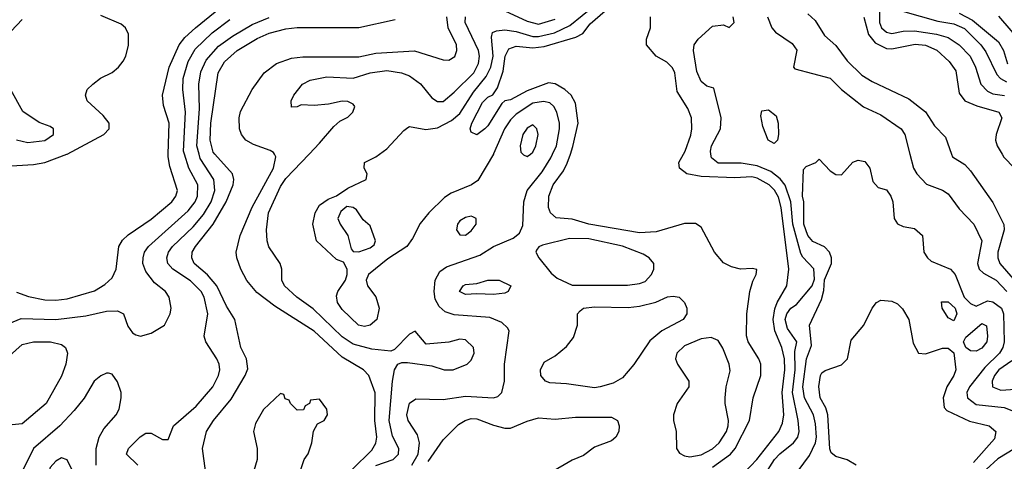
# Model space of a CAD drawing. Header units: inches. Extents: x 1793402 to 1900366, y 320852 to 470679.
# Tile 355 of 604: x 1840221 to 1843730, y 438904 to 440480. Entities that reach past the tile are written whole.
import ezdxf

# ---------------------------------------------------------------- set-up
doc = ezdxf.new("R2010")
doc.units = ezdxf.units.IN
doc.header["$MEASUREMENT"] = 0
doc.layers.add('B8443', color=7, linetype='Continuous')
doc.layers.add('B8444', color=7, linetype='Continuous')

msp = doc.modelspace()

# ---------------------------------------------------------------- linework, layer by layer
at = {"layer": 'B8443', "color": 4}
for points, elevation in [([(1840083.8, 440000), (1840130, 439964.7), (1840150, 439956), (1840270, 439963.1), (1840310, 439970.4), (1840389.1, 440000)], 404), ([(1840184, 439396), (1840226.3, 439413.7), (1840350, 439410.3), (1840456.9, 439423.1), (1840530, 439439.1), (1840570, 439441), (1840591.3, 439430), (1840606.4, 439386.4), (1840622.8, 439362.8), (1840635.3, 439355.3), (1840651, 439351), (1840690, 439360.7), (1840737.2, 439390), (1840757.2, 439430), (1840761.2, 439450), (1840753.2, 439490), (1840741.2, 439510), (1840701, 439541), (1840670, 439581.2), (1840659.6, 439610), (1840660.7, 439630), (1840665.6, 439650), (1840679.5, 439670), (1840822, 439798), (1840846.3, 439830), (1840854.3, 439850), (1840855.8, 439890), (1840823.5, 439950), (1840807.9, 440000)], 392), ([(1840210, 439507.7), (1840252.2, 439492.2), (1840310, 439480.3), (1840350, 439478.7), (1840390, 439483.1), (1840488.1, 439511.9), (1840524.9, 439535.1), (1840550, 439558.8), (1840564.5, 439590), (1840574.5, 439670), (1840587.5, 439692.5), (1840607.8, 439712.2), (1840690, 439767.7), (1840762.7, 439830), (1840778, 439850), (1840783.7, 439870), (1840755.8, 439955.8), (1840749.6, 439990), (1840750, 440000)], 396), ([(1840642, 438890), (1840602, 438930), (1840608.7, 438950), (1840650, 438991.3), (1840670, 439004.7), (1840690, 439004.7), (1840730, 438982), (1840750, 438982), (1840769.2, 439030.8), (1840850, 439100.7), (1840909.5, 439170), (1840929.6, 439210), (1840934, 439230), (1840932, 439250), (1840923.7, 439270), (1840884, 439330), (1840879, 439350), (1840892, 439430), (1840878.7, 439490), (1840867.3, 439510), (1840830, 439547.6), (1840766.6, 439590), (1840749.5, 439610), (1840745.6, 439630), (1840751.6, 439650), (1840765.1, 439670), (1840839.2, 439740.8), (1840875.8, 439784.2), (1840903.1, 439830), (1840916.9, 439870), (1840913, 439910), (1840864.5, 439984.5), (1840860.3, 440000)], 388), ([(1840882.7, 438870), (1840872, 438950), (1840887, 439010), (1840912.3, 439050), (1840974.9, 439125.1), (1841025.2, 439210), (1841033.6, 439233.6), (1841029.3, 439270), (1841009.4, 439310), (1840987.3, 439410), (1840957.6, 439457.6), (1840923.5, 439530), (1840889.8, 439569.8), (1840842.9, 439610), (1840834, 439630), (1840836.2, 439650), (1840847.3, 439670), (1840911.1, 439750), (1840956.4, 439830), (1840982, 439890), (1840984.2, 439910), (1840979.6, 439930), (1840916.3, 440000)], 384), ([(1841405.6, 438874.4), (1841476.5, 438943.5), (1841490.9, 438969.1), (1841494, 438990), (1841487.3, 439050), (1841488.3, 439148.3), (1841465.1, 439210), (1841446, 439230), (1841370, 439275.1), (1841270, 439367.8), (1841130, 439457.6), (1841066.1, 439506.1), (1841030, 439549.3), (1841009.6, 439590), (1840994.5, 439630), (1840992, 439650), (1841006.3, 439710), (1841050, 439810.6), (1841125.1, 439950), (1841134.5, 439990), (1841128.6, 440000)], 376), ([(1841490, 438889.1), (1841552.7, 438910), (1841571.1, 438928.9), (1841571.8, 438950), (1841550, 438994), (1841537.7, 439050), (1841549.7, 439190.3), (1841557.2, 439230), (1841569, 439251), (1841583.1, 439256.9), (1841603.1, 439256.9), (1841690, 439244), (1841734, 439230), (1841766, 439230), (1841815.3, 439250), (1841830, 439264.7), (1841841.2, 439290), (1841839, 439310), (1841810, 439337.2), (1841790, 439339.3), (1841750, 439329.2), (1841670, 439322), (1841630, 439368), (1841610, 439358), (1841556.9, 439303.1), (1841543.6, 439296.4), (1841475.5, 439304.5), (1841410, 439322), (1841370, 439347.8), (1841267.5, 439447.5), (1841209.3, 439490), (1841165.2, 439530), (1841155.3, 439550), (1841155.3, 439590), (1841149, 439610), (1841109.4, 439669.4), (1841102.7, 439690), (1841100.9, 439730), (1841107.3, 439790), (1841150, 439884), (1841170, 439913), (1841253, 440000)], 372), ([(1841909.3, 440000), (1841853.8, 439906.2), (1841831, 439890), (1841759.3, 439860.7), (1841735.3, 439844.7), (1841678.8, 439790), (1841648.1, 439751.9), (1841621.4, 439698.6), (1841601, 439670), (1841533.2, 439626.8), (1841464.7, 439570), (1841456, 439550), (1841461, 439530), (1841490, 439491.3), (1841502, 439450), (1841494, 439410), (1841470.4, 439389.6), (1841450, 439385.1), (1841429, 439390), (1841370, 439445.2), (1841354, 439470), (1841350, 439494), (1841355.3, 439510), (1841382, 439550), (1841388.7, 439570), (1841388.7, 439590), (1841374.6, 439614.6), (1841350, 439624), (1841279, 439690), (1841265.2, 439750), (1841274, 439790), (1841290, 439818), (1841320.2, 439839.8), (1841350, 439851.3), (1841390, 439878), (1841455.3, 439910), (1841459, 439930), (1841449.2, 439950), (1841449.4, 439970.6), (1841490, 439990.7), (1841503.3, 440000)], 368), ([(1841618.3, 438890), (1841641.1, 438930), (1841646, 438970), (1841638.9, 438998.9), (1841605.1, 439050), (1841600.7, 439070), (1841610, 439110.8), (1841633.2, 439126.8), (1841730, 439124.9), (1841810, 439136.4), (1841910, 439130.8), (1841925.2, 439134.8), (1841939, 439150), (1841949.3, 439190), (1841949.4, 439250), (1841965.2, 439370), (1841960.2, 439380.2), (1841939.7, 439399.7), (1841897.1, 439417.1), (1841770, 439426), (1841737.1, 439437.1), (1841716, 439456), (1841702, 439482), (1841698, 439510), (1841701.6, 439550), (1841718.7, 439581.3), (1841742, 439598), (1841860.8, 439639.2), (1841910, 439670.5), (1841980.2, 439699.8), (1842002, 439718), (1842014.8, 439745.2), (1842017.6, 439830), (1842029.6, 439870), (1842083, 439937), (1842113.6, 439986.4), (1842119.9, 440000)], 368), ([(1842014.1, 440000), (1842016.9, 439996.9), (1842030, 439991.3), (1842041.2, 440000)], 372), ([(1842690, 438883.6), (1842754.3, 438930), (1842771, 438950), (1842822.4, 439050), (1842835.6, 439130), (1842862, 439210), (1842862.4, 439250), (1842855.6, 439270), (1842817, 439330), (1842811.6, 439351.6), (1842812.6, 439430), (1842823.5, 439510), (1842833.5, 439546.5), (1842846, 439570), (1842848.4, 439588.4), (1842832.1, 439592.1), (1842790, 439589.6), (1842757.7, 439597.7), (1842730, 439612), (1842697.6, 439650), (1842650, 439739), (1842630, 439752.7), (1842590, 439752), (1842490, 439722.4), (1842430, 439718.9), (1842249.8, 439749.8), (1842190, 439767.6), (1842132.5, 439772.5), (1842113.2, 439790), (1842105.2, 439810), (1842107.3, 439850), (1842122.9, 439890), (1842159.4, 439940.6), (1842172.7, 439967.3), (1842183.7, 440000)], 364), ([(1842780.5, 438839.5), (1842848.3, 438910), (1842926.3, 439010), (1842940.3, 439039.7), (1842944.2, 439070), (1842938.4, 439150), (1842948.1, 439230), (1842947.3, 439270), (1842937.4, 439310), (1842912.8, 439370), (1842906.8, 439410), (1842912.5, 439447.5), (1842920.9, 439470), (1842954.7, 439530), (1842962.3, 439590), (1842935.3, 439810), (1842925.8, 439845.8), (1842911.2, 439871.2), (1842892.8, 439890), (1842850, 439914), (1842830, 439918.7), (1842770, 439915.3), (1842650, 439920.4), (1842599, 439930), (1842572.3, 439950), (1842569.7, 439970.3), (1842586.6, 440000)], 356), ([(1842871.6, 438848.4), (1842911.8, 438910), (1842930, 438930.4), (1842979.3, 438970), (1842994, 438990), (1842998.7, 439010), (1842995.8, 439050), (1842975.3, 439150), (1842984.4, 439230), (1842984.2, 439295.8), (1842991.2, 439330), (1842957.6, 439377.6), (1842948.7, 439410), (1842955.1, 439430), (1842969.6, 439450), (1842990, 439463.8), (1843046, 439530), (1843054.4, 439554.4), (1843050.9, 439590.9), (1843012.4, 439632.4), (1843005.6, 439645.6), (1842977.1, 439750), (1842969.7, 439830.3), (1842949, 439889), (1842931.8, 439911.8), (1842897.7, 439937.7), (1842850, 439958), (1842792.1, 439967.9), (1842710, 439968.2), (1842686.3, 439986.3), (1842684.3, 440000)], 352), ([(1842995.1, 438870), (1843035.5, 438924.5), (1843056.9, 438970), (1843060.4, 438990), (1843057.2, 439037.2), (1843049.7, 439070), (1843018, 439130), (1843012.8, 439170), (1843025.3, 439270), (1843042.7, 439317.3), (1843036, 439390), (1843078.4, 439481.6), (1843087.1, 439512.9), (1843090, 439551), (1843114.3, 439610), (1843114.3, 439630), (1843107.3, 439650), (1843089.7, 439669.7), (1843047.9, 439687.9), (1843029.8, 439709.8), (1843015.6, 439750), (1843015.8, 439830), (1843011.6, 439850), (1843014.6, 439945.4), (1843024.7, 439955.3), (1843058, 439970), (1843070, 439982), (1843110, 439940.7), (1843130, 439927.3), (1843150, 439926), (1843190, 439971.3), (1843210, 439978), (1843233.7, 439973.7), (1843251, 439950), (1843262, 439902), (1843281, 439881), (1843310, 439872), (1843326, 439850), (1843333.4, 439830), (1843337.3, 439770), (1843350, 439751), (1843370, 439742), (1843410, 439734.8), (1843439.1, 439710), (1843443.1, 439650), (1843456.4, 439630), (1843470, 439617.6), (1843539.1, 439590), (1843554.9, 439570), (1843587, 439490), (1843610, 439466.4), (1843630, 439458), (1843670, 439476.3), (1843690, 439472.7), (1843720.3, 439450), (1843727.4, 439430), (1843730.3, 439330), (1843724.9, 439310), (1843713.1, 439290), (1843661, 439239), (1843606, 439170), (1843597.1, 439150), (1843599.1, 439130), (1843630, 439106.7), (1843730, 439095.8), (1843763.1, 439083.1)], 348), ([(1843393.8, 440000), (1843406.8, 439950), (1843418.8, 439930), (1843452.8, 439892.8), (1843510, 439871), (1843530, 439858), (1843570, 439804.7), (1843622, 439750), (1843650.4, 439690.4), (1843634.4, 439610), (1843640.5, 439590), (1843655.8, 439575.8), (1843701.6, 439550), (1843739.5, 439510)], 352), ([(1843542.4, 440000), (1843546, 439990), (1843590, 439962.8), (1843610, 439940.7), (1843690, 439826.8), (1843728.5, 439748.5), (1843730.3, 439730), (1843707.4, 439650), (1843707, 439630), (1843714, 439610), (1843832.7, 439472.7)], 356), ([(1843722.7, 440000), (1843729.2, 439989.2), (1843766.4, 439950)], 364), ([(1843202.7, 438890), (1843170, 438909.6), (1843130, 438920.7), (1843113.6, 438933.6), (1843108.4, 438948.4), (1843100.9, 439070), (1843094.8, 439094.8), (1843074.3, 439130), (1843069.7, 439170.3), (1843075.1, 439210), (1843080.5, 439219.5), (1843091.5, 439228.5), (1843150, 439248.7), (1843171, 439269), (1843184.2, 439335.8), (1843229.2, 439390), (1843259, 439450), (1843275.3, 439470), (1843290, 439478.8), (1843330, 439474.8), (1843350, 439466), (1843367.9, 439447.9), (1843390.4, 439410.4), (1843405.5, 439325.5), (1843424.7, 439290), (1843450, 439287.7), (1843510, 439308), (1843530, 439307.3), (1843550.7, 439290.7), (1843557.1, 439230), (1843550.4, 439210), (1843525.3, 439170), (1843512.4, 439130), (1843516.3, 439096.3), (1843525.2, 439085.2), (1843606.8, 439046.8), (1843676, 439030), (1843700.7, 439010), (1843695.8, 438984.2), (1843620.2, 438899.8)], 344), ([(1843757.6, 439262.4), (1843710.4, 439230), (1843695.3, 439210), (1843686.7, 439190), (1843687.7, 439170), (1843718.3, 439158.3), (1843770, 439161.3)], 352), ([(1840494, 438890), (1840494, 438950), (1840503.7, 438990), (1840520.5, 439019.5), (1840565.2, 439070), (1840576, 439090), (1840582.7, 439130), (1840582.7, 439150), (1840570, 439188), (1840550, 439215.3), (1840538, 439218), (1840530, 439219), (1840510, 439209), (1840486, 439190), (1840450.4, 439129.6), (1840415.3, 439084.7), (1840364, 439030), (1840270.3, 438949.7), (1840230.5, 438870)], 392), ([(1841208, 438830), (1841235.3, 438910), (1841248.9, 438931.1), (1841262, 438970), (1841268.4, 439011.6), (1841282, 439038), (1841306, 439050), (1841318, 439070), (1841315.3, 439090), (1841290, 439126), (1841258, 439122), (1841254, 439110), (1841238, 439102), (1841232.7, 439087.3), (1841210, 439086), (1841186, 439110), (1841182, 439122), (1841167.3, 439127.3), (1841162, 439142), (1841150, 439146), (1841090, 439088.7), (1841061.4, 439038.6), (1841054.8, 439010), (1841066.8, 438950), (1841066.8, 438910), (1841056, 438870)], 384), ([(1841676.3, 438903.7), (1841730, 438980.7), (1841784.9, 439035.1), (1841809, 439050), (1841830, 439057.1), (1841850, 439054.9), (1841910, 439032.7), (1841950, 439022), (1841970, 439022), (1842030, 439047.3), (1842070, 439058.8), (1842130, 439054), (1842202, 439062), (1842330, 439061), (1842352, 439050), (1842358, 439030), (1842356, 439010), (1842346, 438990), (1842330, 438977.2), (1842270, 438954.5), (1842230, 438924.7), (1842190, 438908), (1842110, 438861.3)], 364), ([(1843767.7, 438950), (1843706.9, 438913.1), (1843665.5, 438874.5), (1843648.9, 438850), (1843610, 438708), (1843606.5, 438670), (1843611.9, 438588.1), (1843610.4, 438529.6), (1843614, 438490), (1843634.3, 438454.3), (1843670, 438432.2), (1843759.2, 438399.2)], 348)]:
    msp.add_lwpolyline(points, dxfattribs=dict(at, elevation=elevation))
for points, elevation in [([(1841387.3, 439812.7), (1841365.2, 439794.8), (1841354.8, 439770), (1841362.8, 439750), (1841391, 439710), (1841402, 439662), (1841410, 439652), (1841430, 439651.3), (1841470, 439666), (1841484, 439676), (1841489, 439690), (1841470, 439744), (1841445.6, 439765.6), (1841420.9, 439800.9), (1841410, 439809.2)], 368), ([(1841830, 439779), (1841810, 439774), (1841790, 439762), (1841781, 439750), (1841778, 439730), (1841790, 439712), (1841810, 439711.3), (1841830, 439726), (1841848, 439750), (1841848, 439770), (1841836.5, 439776.5)], 372), ([(1842180.7, 439699.3), (1842084.5, 439675.5), (1842070.9, 439669.1), (1842062.8, 439657.2), (1842061, 439650), (1842070.8, 439630), (1842115.1, 439575.1), (1842137, 439557), (1842190, 439532.7), (1842387.5, 439532.5), (1842430, 439538), (1842450, 439545.5), (1842473.2, 439570), (1842481.2, 439590), (1842481.2, 439610), (1842464, 439630), (1842442.7, 439642.7), (1842370, 439671.2), (1842250, 439698.3)], 368), ([(1841910, 439499), (1841850, 439502), (1841810, 439499), (1841789, 439510), (1841802, 439530), (1841810, 439534.8), (1841850, 439538), (1841890, 439550.8), (1841930, 439550.8), (1841972, 439530), (1841962, 439510), (1841950, 439504)], 364), ([(1842270, 439166.6), (1842170, 439180.9), (1842110, 439183.7), (1842095.3, 439190), (1842079, 439210), (1842077.2, 439230), (1842090, 439258), (1842130, 439280.7), (1842170, 439314), (1842194.5, 439345.5), (1842209.3, 439390), (1842209.2, 439430), (1842218.6, 439441.4), (1842230, 439450.6), (1842270, 439455.5), (1842390, 439453), (1842430, 439458), (1842487.8, 439472.2), (1842530, 439490.5), (1842550, 439493.4), (1842571, 439490), (1842590, 439471), (1842598.8, 439450), (1842598.8, 439430), (1842586, 439410), (1842510, 439369.5), (1842466.7, 439333.3), (1842410, 439249), (1842370, 439202), (1842336.8, 439183.2), (1842290, 439169.2)], 364), ([(1843550, 439405.2), (1843530, 439415.3), (1843509.3, 439450), (1843507, 439473), (1843530, 439472.7), (1843554.9, 439450), (1843560.7, 439430)], 344), ([(1843630, 439297), (1843610, 439298), (1843593.2, 439310), (1843585.2, 439330), (1843592.7, 439347.3), (1843650, 439395.5), (1843666.8, 439386.8), (1843670.4, 439350), (1843667.7, 439330), (1843650, 439307.3)], 344), ([(1842685.6, 439345.6), (1842650, 439340.9), (1842590, 439316), (1842562.8, 439290), (1842558.8, 439270), (1842566, 439250), (1842606, 439190), (1842606, 439170), (1842564, 439110), (1842550.7, 439070), (1842550.7, 439050), (1842560.5, 439010), (1842562, 438950), (1842572.7, 438932.7), (1842590, 438923), (1842610, 438920.4), (1842650, 438926.7), (1842690, 438948.5), (1842714, 438970), (1842740.5, 439010), (1842746, 439030), (1842747.6, 439050), (1842735.1, 439110), (1842735.1, 439130), (1842739, 439170), (1842752.7, 439227.3), (1842749.4, 439250), (1842727.5, 439307.5), (1842710, 439335.3)], 368), ([(1840193.6, 439033.6), (1840179, 439039), (1840129.2, 439110), (1840119.3, 439150), (1840120.9, 439170), (1840146, 439230), (1840173.2, 439270), (1840230, 439320.7), (1840270, 439330.5), (1840330.5, 439330.5), (1840370, 439321), (1840384.7, 439310), (1840391, 439290), (1840386, 439250), (1840370, 439208), (1840314.8, 439110), (1840230, 439037.2)], 388), ([(1840370, 438916), (1840350, 438904), (1840330, 438882), (1840324.5, 438864.5), (1840326.8, 438830), (1840350, 438811), (1840370, 438814.8), (1840390, 438826), (1840409, 438850), (1840409.2, 438870), (1840390, 438908.7)], 396)]:
    msp.add_lwpolyline(points, close=True, dxfattribs=dict(at, elevation=elevation))
at = {"layer": 'B8444', "color": 4}
for points, elevation in [([(1840750, 440000), (1840754.3, 440110), (1840733.4, 440173.4), (1840729.6, 440210), (1840754.3, 440310), (1840789.7, 440390), (1840810, 440416.4), (1840847.3, 440450), (1840950, 440534)], 396), ([(1841503.3, 440000), (1841530, 440018.8), (1841590, 440084.7), (1841604.7, 440095.3), (1841610, 440098), (1841668, 440088), (1841710, 440093.7), (1841760.3, 440119.7), (1841790, 440144.4), (1841838.8, 440221.2), (1841883.4, 440276.6), (1841900.4, 440310), (1841908.6, 440350), (1841902.5, 440417.5), (1841906.3, 440433.7), (1841920.1, 440439.9), (1841950, 440443.1), (1841990, 440437.4), (1842050, 440420.2), (1842070, 440420.2), (1842126.7, 440433.3), (1842181.6, 440458.4), (1842270, 440530.3)], 368), ([(1842183.7, 440000), (1842192.9, 440027.1), (1842212, 440110), (1842201.5, 440181.5), (1842186, 440210), (1842163.7, 440230), (1842130, 440251.3), (1842106, 440254), (1842030, 440225.4), (1841970, 440193.6), (1841950.4, 440189.6), (1841939.1, 440180.9), (1841890, 440101.2), (1841878.8, 440090), (1841850, 440069.2), (1841830, 440078), (1841827, 440090), (1841832.3, 440110), (1841870, 440184), (1841890, 440203), (1841907.9, 440212.1), (1841923.5, 440236.5), (1841944.5, 440295.5), (1841951.3, 440350), (1841963.8, 440376.2), (1841990, 440385.7), (1842050, 440379.1), (1842090, 440384.2), (1842202.9, 440417.1), (1842227.6, 440430), (1842254.6, 440465.4), (1842308.3, 440511.7)], 364), ([(1841950, 440511.6), (1842030, 440474.6), (1842070, 440464), (1842130, 440481.5)], 372), ([(1843030, 440500.7), (1843056.4, 440476.4), (1843090, 440422.8), (1843130, 440388), (1843170, 440332.7), (1843222, 440282), (1843258.9, 440258.9), (1843390, 440197.3), (1843450, 440150.6), (1843481.4, 440101.4), (1843520.5, 440060.5), (1843542.4, 440000)], 356), ([(1843285.3, 440510), (1843286, 440470), (1843293, 440450), (1843310, 440434.9), (1843330, 440430.4), (1843370, 440438.7), (1843410, 440440.2), (1843488.2, 440428.2), (1843530, 440416.5), (1843570, 440390.4), (1843609.1, 440349.1), (1843627.2, 440310), (1843646.4, 440250), (1843670, 440224.4), (1843690, 440215.3), (1843731.1, 440208.9)], 368), ([(1843367.7, 440510), (1843493.9, 440473.9), (1843550, 440464.9), (1843588.1, 440448.1), (1843647, 440390), (1843664.8, 440364.8), (1843704.2, 440284.2), (1843717.1, 440270), (1843737.6, 440257.6)], 372), ([(1843570, 440502.9), (1843617.5, 440477.5), (1843710, 440400.4), (1843727.2, 440370), (1843742, 440322)], 376), ([(1840190, 440438.8), (1840230, 440480.7)], 408), ([(1840389.1, 440000), (1840390, 440000.3), (1840521.2, 440070), (1840539.3, 440090), (1840539.3, 440110), (1840518.3, 440138.3), (1840462, 440190), (1840455.3, 440210), (1840462, 440230), (1840482, 440250), (1840509.5, 440270.5), (1840550, 440291), (1840573.2, 440310), (1840590, 440331.3), (1840599.3, 440350), (1840608.9, 440388.9), (1840608.4, 440428.4), (1840598, 440450), (1840583.1, 440463.1), (1840510, 440494)], 404), ([(1840807.9, 440000), (1840804.8, 440010), (1840812.3, 440150), (1840803, 440230), (1840804, 440270), (1840821.1, 440330), (1840846.1, 440373.9), (1840907.2, 440432.8), (1840970, 440480.3)], 392), ([(1840860.3, 440000), (1840852.1, 440030), (1840862, 440162), (1840859.7, 440250), (1840866.3, 440293.7), (1840885.2, 440334.8), (1840930, 440385.3), (1840979.1, 440420.9), (1841050, 440462.6), (1841110, 440487.2)], 388), ([(1840916.3, 440000), (1840910, 440007), (1840899.8, 440050), (1840902, 440110), (1840928, 440290), (1840951, 440329), (1840996.2, 440370), (1841067, 440413), (1841110, 440431.6), (1841170, 440447.6), (1841210, 440451.6), (1841430, 440451.7), (1841559.2, 440480.8)], 384), ([(1841128.6, 440000), (1841125.4, 440005.4), (1841113.3, 440013.3), (1841054.2, 440034.1), (1841027, 440050), (1841012, 440070), (1841004.7, 440090), (1841003.5, 440130), (1841007.7, 440152.3), (1841050, 440230.8), (1841092.3, 440290), (1841136.6, 440323.4), (1841190, 440342.6), (1841230, 440347.2), (1841430, 440347.4), (1841490, 440359.6), (1841628.5, 440368.5), (1841730, 440336.3), (1841750, 440334.8), (1841771.9, 440348.1), (1841779.3, 440370), (1841778, 440390), (1841747.8, 440450), (1841743.5, 440490)], 376), ([(1841253, 440000), (1841290, 440038.8), (1841341.2, 440098.8), (1841362, 440118), (1841390, 440131.3), (1841408.7, 440150), (1841415.3, 440170), (1841410, 440178), (1841390, 440188), (1841370, 440188.7), (1841322, 440178), (1841270, 440173.2), (1841224.7, 440175.3), (1841210, 440168.7), (1841190, 440168), (1841188.7, 440190), (1841198, 440210), (1841228.7, 440250), (1841256, 440264), (1841315.2, 440275.2), (1841410, 440270.7), (1841470.5, 440290.5), (1841530, 440298.4), (1841582, 440290), (1841610, 440279.1), (1841650, 440250.8), (1841690, 440201), (1841710, 440187.3), (1841730, 440187.3), (1841770, 440220.7), (1841839.7, 440290), (1841856.6, 440323.4), (1841859.8, 440350), (1841856.4, 440370), (1841808.3, 440470), (1841809.7, 440490)], 372), ([(1842586.6, 440000), (1842592.3, 440010), (1842612.7, 440067.3), (1842616.9, 440090), (1842615.1, 440130), (1842602.6, 440162.6), (1842563.9, 440223.9), (1842555.6, 440290), (1842547.8, 440307.8), (1842527.9, 440327.9), (1842490, 440349.6), (1842455.1, 440390), (1842454.5, 440410), (1842469.6, 440450), (1842469.6, 440490.4)], 356), ([(1842684.3, 440000), (1842682.9, 440010), (1842686.6, 440030), (1842719, 440090), (1842721.2, 440130), (1842695.3, 440235.3), (1842670, 440242), (1842650, 440259), (1842634.2, 440294.2), (1842622.9, 440370), (1842625.1, 440390), (1842639.5, 440410), (1842690, 440456.3), (1842730, 440461), (1842750, 440452), (1842768, 440470), (1842764, 440490)], 352), ([(1842886, 440490), (1842902, 440450), (1842914.8, 440434.8), (1842974.2, 440394.2), (1842990.5, 440370.5), (1842978.8, 440310), (1842983.8, 440303.8), (1843110, 440270.8), (1843150.6, 440230), (1843228.7, 440168.7), (1843290, 440140.7), (1843362.8, 440090), (1843375.5, 440070), (1843393.8, 440000)], 352), ([(1843229.1, 440489.1), (1843246.6, 440426.6), (1843270, 440397), (1843310, 440376.9), (1843330, 440375.2), (1843412.5, 440392.5), (1843450, 440388.5), (1843490, 440370.4), (1843533.4, 440330), (1843557.7, 440297.7), (1843570, 440218), (1843590, 440190.6), (1843632.7, 440172.7), (1843710.8, 440150), (1843722, 440130), (1843701.5, 440070), (1843699, 440050), (1843704.6, 440030), (1843722.7, 440000)], 364), ([(1843710, 440492.1), (1843790, 440398.4)], 384), ([(1840210, 440050.7), (1840250, 440042), (1840310, 440048), (1840342, 440070), (1840342, 440090), (1840330, 440099), (1840290, 440113.2), (1840232.5, 440152.5), (1840189.1, 440229.1)], 408), ([(1842119.9, 440000), (1842133.7, 440030), (1842144.7, 440090), (1842144.7, 440110), (1842135.1, 440150), (1842124.5, 440170), (1842110, 440182.9), (1842088, 440188), (1842050, 440181.7), (1841990, 440143), (1841970, 440122.9), (1841949.3, 440090.7), (1841910, 440001.2), (1841909.3, 440000)], 368), ([(1842041.2, 440000), (1842050, 440006.8), (1842060.9, 440030), (1842069.2, 440070), (1842064, 440090), (1842050, 440104), (1842030, 440092.7), (1842014.8, 440070), (1842004.9, 440030), (1842007.5, 440007.5), (1842014.1, 440000)], 372)]:
    msp.add_lwpolyline(points, dxfattribs=dict(at, elevation=elevation))
at = {"layer": 'B8444', "color": 4, "elevation": 348}
msp.add_lwpolyline([(1842910, 440038), (1842889.2, 440049.2), (1842870, 440098), (1842863.1, 440136.9), (1842866, 440154), (1842890, 440158), (1842916.8, 440136.8), (1842924, 440110), (1842926, 440070), (1842922, 440050)], close=True, dxfattribs=at)

doc.saveas('drawing.dxf')
